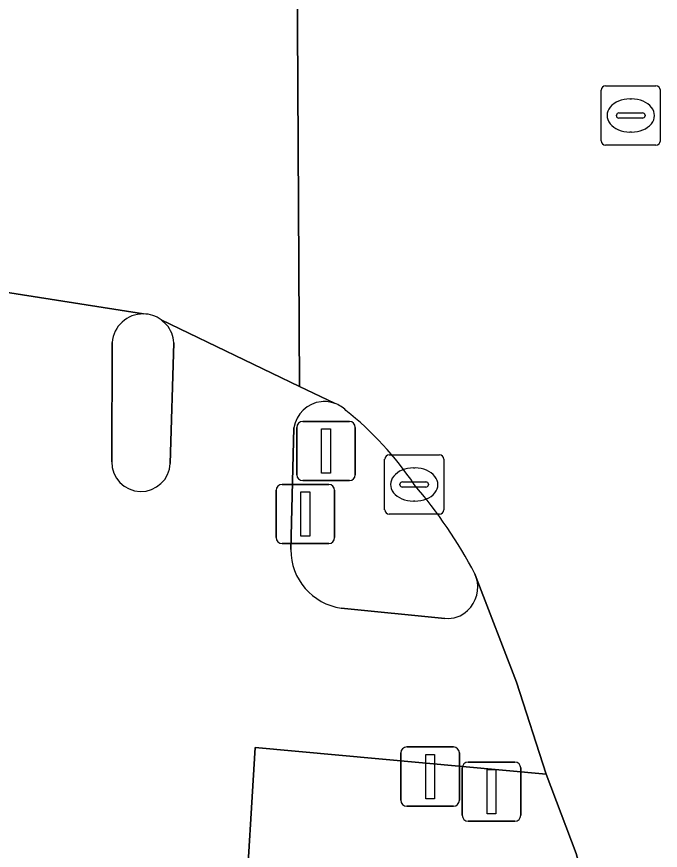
# Model space of a CAD drawing. Extents: x 160856 to 161310, y 384024 to 384878.
# Drawn here: x 161214.12 to 161225.01, y 384280.96 to 384295.05 of the extents above; entities that cross this region are included whole.
import ezdxf

# ---------------------------------------------------------------- set-up
doc = ezdxf.new("R2010")
doc.units = 0
for name, color, linetype in [('IMGEO_Drukknoppaal', 7, 'Continuous'), ('IMGEO_Fietspad_gesloten', 7, 'Continuous'), ('IMGEO_Kolk', 7, 'Continuous'), ('IMGEO_Rijbaan_lokaal_gesloten', 7, 'Continuous'), ('IMGEO_Rioolput', 7, 'Continuous'), ('IMGEO_Verkeerseiland_gesloten', 7, 'Continuous'), ('IMGEO_Verkeersregelinstallatiepaal', 7, 'Continuous'), ('IMGEO_Voetpad_open', 7, 'Continuous')]:
    doc.layers.add(name, color=color, linetype=linetype)

msp = doc.modelspace()

# ---------------------------------------------------------------- linework, layer by layer
at = {"layer": 'IMGEO_Drukknoppaal'}
for p, q in [((161218.613, 384287.148), (161219.403, 384287.148)), ((161219.403, 384287.148), (161218.613, 384287.148)), ((161218.513, 384286.248), (161218.513, 384287.048)), ((161218.513, 384287.048), (161218.513, 384286.248)), ((161219.503, 384287.048), (161219.503, 384286.248)), ((161219.503, 384286.248), (161219.503, 384287.048)), ((161219.403, 384286.148), (161218.613, 384286.148)), ((161218.613, 384286.148), (161219.403, 384286.148)), ((161220.623, 384281.81), (161220.623, 384282.61)), ((161220.623, 384282.61), (161220.623, 384281.81)), ((161220.723, 384282.71), (161221.513, 384282.71)), ((161221.513, 384282.71), (161220.723, 384282.71)), ((161221.613, 384282.61), (161221.613, 384281.81)), ((161221.613, 384281.81), (161221.613, 384282.61)), ((161221.513, 384281.71), (161220.723, 384281.71)), ((161220.723, 384281.71), (161221.513, 384281.71))]:
    msp.add_line(p, q, dxfattribs=at)
for points in [[(161218.933, 384287.023), (161219.083, 384287.023), (161219.083, 384286.273), (161218.933, 384286.273), (161218.933, 384287.023)], [(161221.043, 384282.585), (161221.193, 384282.585), (161221.193, 384281.835), (161221.043, 384281.835), (161221.043, 384282.585)]]:
    msp.add_lwpolyline(points, dxfattribs=at)
for centre, start, end in [((161218.613, 384287.048), 90, 180), ((161218.613, 384287.048), 90, 180), ((161219.403, 384287.048), 0, 90), ((161219.403, 384287.048), 360, 90), ((161218.613, 384286.248), 180, 270), ((161218.613, 384286.248), 180, 270), ((161219.403, 384286.248), 270, 0), ((161219.403, 384286.248), 270, 0), ((161220.723, 384282.61), 90, 180), ((161220.723, 384282.61), 90, 180), ((161221.513, 384282.61), 0, 90), ((161221.513, 384282.61), 360, 90), ((161220.723, 384281.81), 180, 270), ((161220.723, 384281.81), 180, 270), ((161221.513, 384281.81), 270, 0), ((161221.513, 384281.81), 270, 0)]:
    msp.add_arc(centre, 0.1, start, end, dxfattribs=at)
at = {"layer": 'IMGEO_Fietspad_gesloten'}
for points in [[(161216.267, 384290.03), (161213.716, 384290.433), (161213.668, 384287.762), (161213.64, 384282.954), (161213.499, 384281.408), (161213.412, 384280.458), (161213.24, 384278.519), (161215.074, 384278.391), (161215.221, 384280.029)], [(161219.501, 384288.519), (161218.909, 384288.804), (161216.566, 384289.932), (161216.658, 384289.847)], [(161215.732, 384287.53), (161215.739, 384289.548)], [(161216.783, 384289.543), (161216.721, 384287.503)], [(161218.762, 384286.046), (161218.812, 384288.105)], [(161216.241, 384279.997), (161216.13, 384278.33), (161217.825, 384278.24), (161217.893, 384279.37), (161217.978, 384279.755), (161217.983, 384279.83), (161218.156, 384282.699), (161223.083, 384282.25), (161222.579, 384283.805), (161221.9, 384285.573)], [(161221.369, 384284.884), (161219.616, 384285.056)]]:
    msp.add_lwpolyline(points, dxfattribs=at)
for centre, radius, start, end in [((161216.261, 384289.506), 0.524, 89.3781, 175.4065), ((161216.261, 384289.506), 0.524, 4.058, 40.6454), ((161219.327, 384288.028), 0.52, 95.4751, 171.4901), ((161219.33, 384288.039), 0.509, 70.331, 95.923), ((161216.227, 384287.524), 0.495, 179.3197, 357.5527), ((161219.758, 384286.042), 0.996, 179.7709, 261.793), ((161221.381, 384285.414), 0.543, 313.2546, 17.0754), ((161221.42, 384285.355), 0.473, 263.7965, 314.6772)]:
    msp.add_arc(centre, radius, start, end, dxfattribs=at)
at = {"layer": 'IMGEO_Kolk'}
for p, q in [((161220.349, 384286.72), (161220.349, 384287.572)), ((161220.424, 384287.646), (161221.276, 384287.646)), ((161221.35, 384287.572), (161221.35, 384286.72)), ((161220.837, 384287.426), (161220.862, 384287.426)), ((161220.608, 384287.14), (161220.608, 384287.152)), ((161221.046, 384287.103), (161220.648, 384287.103)), ((161220.651, 384287.189), (161221.049, 384287.189)), ((161221.092, 384287.152), (161221.092, 384287.14)), ((161220.86, 384286.866), (161220.835, 384286.866)), ((161221.276, 384286.646), (161220.424, 384286.646))]:
    msp.add_line(p, q, dxfattribs=at)
for points in [[(161220.349, 384286.72), (161220.349, 384287.572)], [(161220.424, 384287.646), (161221.276, 384287.646)], [(161221.35, 384287.572), (161221.35, 384286.72)], [(161221.276, 384286.646), (161220.424, 384286.646)]]:
    msp.add_lwpolyline(points, dxfattribs=at)
for centre, radius, start, end in [((161220.426, 384287.57), 0.0765, 91.552, 178.448), ((161220.426, 384287.57), 0.0765, 91.552, 178.448), ((161221.274, 384287.57), 0.0765, 1.552, 88.448), ((161221.274, 384287.57), 0.0765, 1.552, 88.448), ((161220.648, 384287.149), 0.0403, 85.8775, 175.7526), ((161220.645, 384287.139), 0.0366, 178.938, 274.7102), ((161221.049, 384287.146), 0.043, 264.8664, 352.4533), ((161221.053, 384287.151), 0.0386, 1.7309, 96.639), ((161220.426, 384286.722), 0.0765, 181.552, 268.448), ((161220.426, 384286.722), 0.0765, 181.552, 268.448), ((161221.274, 384286.722), 0.0765, 271.552, 358.448), ((161221.274, 384286.722), 0.0765, 271.552, 358.448)]:
    msp.add_arc(centre, radius, start, end, dxfattribs=at)
for centre, major_axis, ratio, start_param, end_param in [((161220.836, 384287.146), (-0.387, 0.002), 0.722429, 4.712389, 7.853982), ((161220.861, 384287.146), (-0.39, 0.002), 0.717154, 1.570796, 4.712389)]:
    msp.add_ellipse(centre, major_axis=major_axis, ratio=ratio, start_param=start_param, end_param=end_param, dxfattribs=at)
at = {"layer": 'IMGEO_Rijbaan_lokaal_gesloten'}
for points in [[(161219.439, 384300.115), (161218.848, 384299.992), (161218.909, 384288.804), (161219.501, 384288.519)], [(161216.566, 384289.932), (161218.909, 384288.804), (161218.848, 384299.992)], [(161216.422, 384299.486), (161213.842, 384299.034), (161213.716, 384290.433), (161216.267, 384290.03)], [(161221.877, 384285.635), (161221.9, 384285.573), (161222.579, 384283.805), (161223.083, 384282.25), (161223.59, 384280.911), (161223.907, 384279.763)]]:
    msp.add_lwpolyline(points, dxfattribs=at)
for centre, radius, start, end in [((161216.261, 384289.506), 0.524, 54.3692, 89.3368), ((161219.322, 384288.018), 0.532, 45.7026, 70.2866), ((161216.192, 384284.006), 5.618, 33.9876, 51.4501), ((161214.537, 384281.75), 8.305, 27.8882, 40.5183)]:
    msp.add_arc(centre, radius, start, end, dxfattribs=at)
at = {"layer": 'IMGEO_Rioolput'}
for p, q in [((161224.087, 384293.883), (161224.939, 384293.883)), ((161224.012, 384292.957), (161224.012, 384293.809)), ((161225.013, 384293.809), (161225.013, 384292.957)), ((161224.5, 384293.663), (161224.525, 384293.663)), ((161224.271, 384293.377), (161224.271, 384293.389)), ((161224.709, 384293.34), (161224.311, 384293.34)), ((161224.314, 384293.426), (161224.712, 384293.426)), ((161224.755, 384293.389), (161224.755, 384293.377)), ((161224.523, 384293.103), (161224.498, 384293.103)), ((161224.939, 384292.883), (161224.087, 384292.883))]:
    msp.add_line(p, q, dxfattribs=at)
for points in [[(161224.087, 384293.883), (161224.939, 384293.883)], [(161224.012, 384292.957), (161224.012, 384293.809)], [(161225.013, 384293.809), (161225.013, 384292.957)], [(161224.939, 384292.883), (161224.087, 384292.883)]]:
    msp.add_lwpolyline(points, dxfattribs=at)
for centre, radius, start, end in [((161224.089, 384293.807), 0.0765, 91.552, 178.448), ((161224.089, 384293.807), 0.0765, 91.552, 178.448), ((161224.937, 384293.807), 0.0765, 1.552, 88.448), ((161224.937, 384293.807), 0.0765, 1.552, 88.448), ((161224.311, 384293.386), 0.0403, 85.8775, 175.7526), ((161224.308, 384293.376), 0.0366, 178.938, 274.7102), ((161224.712, 384293.383), 0.043, 264.8664, 352.4533), ((161224.716, 384293.388), 0.0386, 1.7309, 96.639), ((161224.089, 384292.959), 0.0765, 181.552, 268.448), ((161224.089, 384292.959), 0.0765, 181.552, 268.448), ((161224.937, 384292.959), 0.0765, 271.552, 358.448), ((161224.937, 384292.959), 0.0765, 271.552, 358.448)]:
    msp.add_arc(centre, radius, start, end, dxfattribs=at)
for centre, major_axis, ratio, start_param, end_param in [((161224.499, 384293.383), (-0.387, 0.002), 0.722429, 4.712389, 7.853982), ((161224.524, 384293.383), (-0.39, 0.002), 0.717154, 1.570796, 4.712389)]:
    msp.add_ellipse(centre, major_axis=major_axis, ratio=ratio, start_param=start_param, end_param=end_param, dxfattribs=at)
at = {"layer": 'IMGEO_Verkeerseiland_gesloten'}
for points in [[(161216.658, 384289.847), (161216.566, 384289.932)], [(161215.739, 384289.548), (161215.732, 384287.53)], [(161216.721, 384287.503), (161216.783, 384289.543)], [(161218.812, 384288.105), (161218.762, 384286.046)], [(161221.9, 384285.573), (161221.877, 384285.635)], [(161219.616, 384285.056), (161221.369, 384284.884)]]:
    msp.add_lwpolyline(points, dxfattribs=at)
for centre, radius, start, end in [((161216.261, 384289.506), 0.524, 89.3781, 175.4065), ((161216.261, 384289.506), 0.524, 54.3692, 89.3368), ((161216.261, 384289.506), 0.524, 4.058, 40.6454), ((161219.327, 384288.028), 0.52, 95.4751, 171.4901), ((161219.33, 384288.039), 0.509, 70.331, 95.923), ((161219.322, 384288.018), 0.532, 45.7026, 70.2866), ((161216.192, 384284.006), 5.618, 33.9876, 51.4501), ((161216.227, 384287.524), 0.495, 179.3197, 357.5527), ((161214.537, 384281.75), 8.305, 27.8882, 40.5183), ((161219.758, 384286.042), 0.996, 179.7709, 261.793), ((161221.381, 384285.414), 0.543, 313.2546, 17.0754), ((161221.42, 384285.355), 0.473, 263.7965, 314.6772)]:
    msp.add_arc(centre, radius, start, end, dxfattribs=at)
at = {"layer": 'IMGEO_Verkeersregelinstallatiepaal'}
for p, q in [((161218.862, 384287.312), (161218.862, 384288.112)), ((161218.862, 384288.112), (161218.862, 384287.312)), ((161218.962, 384288.212), (161219.752, 384288.212)), ((161219.752, 384288.212), (161218.962, 384288.212)), ((161219.852, 384288.112), (161219.852, 384287.312)), ((161219.852, 384287.312), (161219.852, 384288.112)), ((161219.752, 384287.212), (161218.962, 384287.212)), ((161218.962, 384287.212), (161219.752, 384287.212)), ((161221.762, 384282.455), (161222.552, 384282.455)), ((161222.552, 384282.455), (161221.762, 384282.455)), ((161221.662, 384281.555), (161221.662, 384282.355)), ((161221.662, 384282.355), (161221.662, 384281.555)), ((161222.652, 384282.355), (161222.652, 384281.555)), ((161222.652, 384281.555), (161222.652, 384282.355)), ((161222.552, 384281.455), (161221.762, 384281.455)), ((161221.762, 384281.455), (161222.552, 384281.455))]:
    msp.add_line(p, q, dxfattribs=at)
for points in [[(161219.282, 384288.087), (161219.432, 384288.087), (161219.432, 384287.337), (161219.282, 384287.337), (161219.282, 384288.087)], [(161222.082, 384282.33), (161222.232, 384282.33), (161222.232, 384281.58), (161222.082, 384281.58), (161222.082, 384282.33)]]:
    msp.add_lwpolyline(points, dxfattribs=at)
for centre, start, end in [((161218.962, 384288.112), 90, 180), ((161218.962, 384288.112), 90, 180), ((161219.752, 384288.112), 0, 90), ((161219.752, 384288.112), 360, 90), ((161218.962, 384287.312), 180, 270), ((161218.962, 384287.312), 180, 270), ((161219.752, 384287.312), 270, 0), ((161219.752, 384287.312), 270, 0), ((161221.762, 384282.355), 90, 180), ((161221.762, 384282.355), 90, 180), ((161222.552, 384282.355), 0, 90), ((161222.552, 384282.355), 360, 90), ((161221.762, 384281.555), 180, 270), ((161221.762, 384281.555), 180, 270), ((161222.552, 384281.555), 270, 0), ((161222.552, 384281.555), 270, 0)]:
    msp.add_arc(centre, 0.1, start, end, dxfattribs=at)
at = {"layer": 'IMGEO_Voetpad_open'}
for points in [[(161223.083, 384282.25), (161218.156, 384282.699), (161217.983, 384279.83)], [(161218.507, 384280.223), (161218.723, 384280.22), (161222.609, 384279.859), (161222.699, 384279.852), (161223.907, 384279.763), (161223.59, 384280.911), (161223.083, 384282.25)]]:
    msp.add_lwpolyline(points, dxfattribs=at)

doc.saveas('drawing.dxf')
